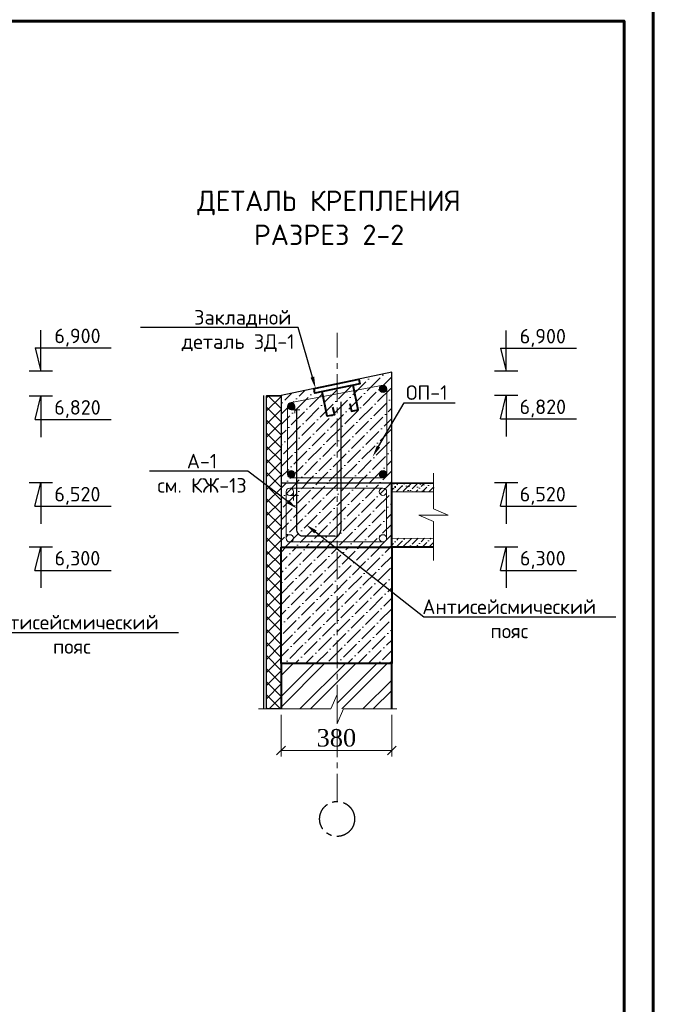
# Model space of a CAD drawing. Header units: millimetres. Extents: x 2063114 to 14983986, y -126020516 to 213791.
# Tile 257 of 656: x 2368918 to 2379792, y -1218382 to -1201478. Entities that reach past the tile are written whole.
import ezdxf
from ezdxf import colors
from ezdxf.entities.mleader import LeaderData, LeaderLine
from ezdxf.math import Vec2, Vec3

# ---------------------------------------------------------------- set-up
doc = ezdxf.new("R2010")
doc.units = ezdxf.units.MM
doc.linetypes.add('осевая', pattern=[50.8, 31.75, -6.35, 6.35, -6.35])
doc.layers.get('Defpoints').update_dxf_attribs({"color": 6, "lineweight": 35})
for name, color, linetype, lineweight in [('.', 7, 'Continuous', 15), ('_0', 7, 'Continuous', 20), ('Wall', 16, 'Continuous', 40), ('Линия', 250, 'Continuous', 20), ('Сплошная толстая', 7, 'Continuous', 40), ('ТАБЛИЦА', 242, 'Continuous', 50)]:
    doc.layers.add(name, color=color, linetype=linetype, lineweight=lineweight)
doc.layers.add('_print', color=6, linetype='Continuous', lineweight=60, plot=False)
for name, color, linetype in [('A-HATCH-WALL', 7, 'Continuous'), ('OS', 1, 'Continuous'), ('осевая', 1, 'осевая'), ('Размеры', 28, 'Continuous')]:
    doc.layers.add(name, color=color, linetype=linetype)
doc.layers.add('PDF _wall-380', color=7, linetype='Continuous', true_color=0xb88a5c)
doc.styles.add('ISO', font='times.ttf')
doc.styles.add('ISO_1.0', font='isocpeur.ttf')
doc.styles.add('Times New Roman', font='times.ttf')
doc.dimstyles.new('Миржалол100', dxfattribs={"dimtxt": 300, "dimasz": 150, "dimexe": 100, "dimexo": 100, "dimgap": 63, "dimtad": 1, "dimdec": 0, "dimtxsty": 'Times New Roman', "dimblk": 'OBLIQUE', "dimcen": 100, "dimclrd": 256, "dimclre": 256, "dimclrt": 256, "dimadec": 0, "dimazin": 0, "dimtfac": 1, "dimtdec": 0, "dimtmove": 1, "dimatfit": 3, "dimfxl": 800, "dimlwd": 13, "dimlwe": 13, "dimarcsym": 0})

# ---------------------------------------------------------------- blocks, each defined once
blk = doc.blocks.new('_Oblique')
at = {"color": 0, "linetype": 'ByBlock', "lineweight": -2}
blk.add_line((-0.5, -0.5), (0.5, 0.5), dxfattribs=at)
blk = doc.blocks.new('*D578')
at = {"layer": 'Defpoints', "color": 0, "lineweight": 30, "ltscale": 100, "transparency": 16777216}
for p in [(2373403, -1213312), (2375303, -1213312), (2375303, -1214025)]:
    blk.add_point(p, dxfattribs=at)
at = {"layer": 'Размеры', "linetype": 'Continuous', "lineweight": 13, "ltscale": 100, "transparency": 16777216}
for p, q in [((2373403, -1213412), (2373403, -1214125)), ((2375303, -1213412), (2375303, -1214125)), ((2373403, -1214025), (2375303, -1214025))]:
    blk.add_line(p, q, dxfattribs=at)
at = {"layer": 'Размеры', "lineweight": 13, "ltscale": 100, "transparency": 16777216, "xscale": 150, "yscale": 150, "zscale": 150, "rotation": 180}
blk.add_blockref('_Oblique', (2373403, -1214025), dxfattribs=at)
at = {"layer": 'Размеры', "lineweight": 13, "ltscale": 100, "transparency": 16777216, "xscale": 150, "yscale": 150, "zscale": 150}
blk.add_blockref('_Oblique', (2375303, -1214025), dxfattribs=at)
at = {"layer": 'Размеры', "lineweight": 0, "ltscale": 100, "transparency": 16777216, "insert": (2374353, -1213809), "char_height": 300, "attachment_point": 5, "style": 'Times New Roman'}
blk.add_mtext('380', dxfattribs=at)
blk = doc.blocks.new('*U1590')
at = {"color": 0, "ltscale": 25}
blk.add_lwpolyline([(-59400, 42000), (0, 42000), (0, 0), (-59400, 0)], close=True, dxfattribs=at)
at = {"color": 0, "lineweight": 60, "ltscale": 25}
blk.add_lwpolyline([(-57400, 41500), (-500, 41500), (-500, 500), (-57400, 500)], close=True, dxfattribs=at)

msp = doc.modelspace()

# ---------------------------------------------------------------- hatches: boundary and pattern name
at = {"layer": '.', "true_color": 0x8f8f8f}
h = msp.add_hatch(dxfattribs=at)
h.set_pattern_fill('ANSI36', color=252, scale=40)
h.set_pattern_definition([(45, (121577.81, -776598.46), (67.351921, 246.957043), [317.5, -63.5, 0, -63.5])])
h.paths.add_polyline_path([(2374754.89887, -1207729.41266), (2373985.26403, -1207888.84664), (2373969.57472, -1207813.1097), (2373404.14066, -1207932.1488), (2373398.84983, -1209435.7298), (2375298.85097, -1209435.7298), (2375304.1351, -1207532.1488), (2374738.95201, -1207652.43248)])
h = msp.add_hatch(dxfattribs=at)
h.set_pattern_fill('ANSI36', color=252, scale=40)
h.set_pattern_definition([(45, (121594.66, -776594.89), (67.351921, 246.957043), [317.5, -63.5, 0, -63.5])])
h.paths.add_polyline_path([(2375302.96794, -1209432.5173), (2373402.96262, -1209432.15661), (2373402.96262, -1210532.15661), (2375302.96794, -1210532.5173)])
h = msp.add_hatch(dxfattribs=at)
h.set_pattern_fill('ANSI36', color=252, scale=40)
h.set_pattern_definition([(45, (-6518584.95, 2821420.03), (67.3519209, 246.9570433), [317.5, -63.5, 0, -63.5])])
h.paths.add_polyline_path([(2373402.96602, -1212532.15661), (2375302.96432, -1212532.15661), (2375302.96092, -1210532.15661), (2373402.96262, -1210532.15661)])
at = {"lineweight": 9, "ltscale": 150}
h = msp.add_hatch(dxfattribs=at)
h.set_pattern_fill('AR-CONC', color=256, scale=2)
h.set_pattern_definition([(50, (2360455.52, -1006772.67), (364.36934, -31.87817), [38.1, -419.1]), (355, (2360455.52, -1006772.67), (-70.48684, 382.1137), [30.48, -335.2812]), (100.45144, (2360485.9, -1006775.33), (293.8825, 350.2355), [32.38, -356.1805]), (46.1842, (2360455.52, -1006671.07), (542.1581, -84.0847), [57.15, -628.65]), (96.63556, (2360500.7, -1006678.1), (474.8083, 494.8522), [48.57, -534.2712]), (351.18415, (2360455.5, -1006671.07), (474.8083, 494.8522), [45.72, -502.9195]), (21, (2360506.32, -1006696.47), (303.2288, -204.5304), [38.1, -419.1]), (326, (2360506.32, -1006696.47), (123.60406, 368.3759), [30.48, -335.28]), (71.45144, (2360531.6, -1006713.5), (426.83284, 163.84554), [32.38, -356.1799]), (37.5, (2360455.52, -1006772.67), (6.17721, 169.11008), [0, -331.216, 0, -340.36, 0, -336.55]), (7.5, (2360455.52, -1006772.67), (133.63933, 200.36115), [0, -194.056, 0, -323.596, 0, -128.27]), (327.5, (2360342.24, -1006772.67), (271.18119, -11.45749), [0, -127, 0, -396.24, 0, -525.78]), (317.5, (2360291.44, -1006772.67), (296.25836, 50.85298), [0, -165.1, 0, -263.144, 0, -373.38])])
edge = h.paths.add_edge_path()
edge.add_line((2375302.96794, -1209432.1488), (2375302.96794, -1209584.6488))
edge.add_line((2375302.96794, -1209584.6488), (2376095.4001, -1209584.6488))
edge.add_line((2376095.4001, -1209584.6488), (2376095.4001, -1209432.1488))
edge.add_line((2376095.4001, -1209432.1488), (2374702.96262, -1209432.1488))
h = msp.add_hatch(dxfattribs=at)
h.set_pattern_fill('ANSI36', color=256, scale=25)
h.set_pattern_definition([(45, (1533755.4, -1409568.35), (42.0949506, 154.348152), [198.4375, -39.6875, 0, -39.6875])])
edge = h.paths.add_edge_path()
edge.add_line((2376003.18587, -1209432.1488), (2374702.96262, -1209432.1488))
edge.add_line((2375302.96794, -1209432.1488), (2375302.96794, -1209584.6488))
edge.add_line((2375302.96794, -1209584.6488), (2376019.51572, -1209584.6488))
edge.add_line((2376019.51572, -1209584.6488), (2376019.51572, -1209432.1488))
h = msp.add_hatch(dxfattribs=at)
h.set_pattern_fill('ANSI36', color=256, scale=25)
h.set_pattern_definition([(45, (1533755.4, -1410518.37), (42.0949506, 154.348152), [198.4375, -39.6875, 0, -39.6875])])
edge = h.paths.add_edge_path()
edge.add_line((2376003.18587, -1210382.16442), (2374702.96262, -1210382.16442))
edge.add_line((2375302.96794, -1210382.16442), (2375302.96794, -1210534.66442))
edge.add_line((2375302.96794, -1210534.66442), (2376019.51572, -1210534.66442))
edge.add_line((2376019.51572, -1210534.66442), (2376019.51572, -1210382.16442))
at = {"layer": '_0', "linetype": 'ByBlock', "lineweight": 15}
for points in [[(2375090.7393, -1207815.0739, -1), (2375216.24556, -1207815.0739, -1)], [(2373640.66799, -1208113.93623, 1), (2373515.16173, -1208113.93623, 1)], [(2373640.66799, -1209282.13883, -1), (2373515.16173, -1209282.13883, -1)], [(2375090.7393, -1209282.13883, 1), (2375216.24556, -1209282.13883, 1)]]:
    msp.add_hatch(color=0, dxfattribs=at).paths.add_polyline_path(points)
at = {"layer": 'A-HATCH-WALL', "lineweight": 13}
h = msp.add_hatch(dxfattribs=at)
h.set_pattern_fill('ANSI37', color=34, scale=50)
h.set_pattern_definition([(45, (-6523329.18, -1174263.06), (-112.2532015, 112.2532015), []), (135, (-6523329.18, -1174263.06), (-112.2532015, -112.2532015), [])])
h.paths.add_polyline_path([(2373402.96338, -1207932.14379), (2373153.34613, -1207932.1538), (2373152.96262, -1213311.70348), (2373402.57794, -1213311.70348)])
at = {"layer": 'PDF _wall-380'}
h = msp.add_hatch(dxfattribs=at)
h.set_pattern_fill('ANSI32', color=256, scale=40)
h.set_pattern_definition([(45, (57792.4, -1285620.7), (-269.407684, 269.407684), []), (45, (57972, -1285620.7), (-269.407684, 269.407684), [])])
h.paths.add_polyline_path([(2374365.70365, -1212532.15661), (2373402.96261, -1212532.15661), (2373402.96261, -1213311.70348), (2374258.72152, -1213311.70348), (2374365.70365, -1213061.70348)])
h.paths.add_polyline_path([(2375302.96262, -1213311.70348), (2375302.96262, -1212532.15661), (2374365.70365, -1212532.15661), (2374365.70365, -1213311.70348)])

# ---------------------------------------------------------------- linework, layer by layer
at = {"ltscale": 0.001}
for p, q in [((2369281.70256, -1207510.25583), (2369281.70256, -1206810.25583)), ((2377268.27475, -1207515.16099), (2377268.27475, -1206815.16099)), ((2369181.70255, -1207110.25583), (2370486.43804, -1207110.25583)), ((2369181.70255, -1207110.25583), (2369281.70256, -1207510.25583)), ((2377168.27475, -1207115.16099), (2378473.01023, -1207115.16099)), ((2377168.27475, -1207115.16099), (2377268.27475, -1207515.16099)), ((2377168.27475, -1208332.1488), (2377268.27475, -1207932.1488)), ((2377268.27475, -1207932.1488), (2377268.27475, -1208632.1488)), ((2369181.69954, -1208342.72174), (2369281.69954, -1207942.72174)), ((2369281.69954, -1207942.72174), (2369281.69954, -1208642.72174)), ((2369181.69954, -1208342.72174), (2370486.43503, -1208342.72174)), ((2377168.27475, -1208332.1488), (2378473.01023, -1208332.1488)), ((2369180.52926, -1209832.1488), (2369280.52926, -1209432.1488)), ((2369280.52926, -1209432.1488), (2369280.52926, -1210132.1488)), ((2377167.10446, -1209832.1488), (2377267.10446, -1209432.1488)), ((2377267.10446, -1209432.1488), (2377267.10446, -1210132.1488)), ((2369180.52926, -1209832.1488), (2370485.26475, -1209832.1488)), ((2377167.10446, -1209832.1488), (2378471.83995, -1209832.1488)), ((2369180.52926, -1210932.1488), (2369280.52926, -1210532.1488)), ((2369280.52926, -1210532.1488), (2369280.52926, -1211232.1488)), ((2377167.10446, -1210932.1488), (2377267.10446, -1210532.1488)), ((2377267.10446, -1210532.1488), (2377267.10446, -1211232.1488)), ((2369180.52926, -1210932.1488), (2370485.26475, -1210932.1488)), ((2377167.10446, -1210932.1488), (2378471.83995, -1210932.1488))]:
    msp.add_line(p, q, dxfattribs=at)
at = {"ltscale": 0.00075}
for p, q in [((2369481.70256, -1207510.25583), (2369081.70256, -1207510.25583)), ((2377468.27475, -1207515.16099), (2377068.27475, -1207515.16099)), ((2377468.27475, -1207932.1488), (2377068.27475, -1207932.1488)), ((2369481.69954, -1207942.72174), (2369081.69954, -1207942.72174)), ((2369480.52926, -1209432.1488), (2369080.52926, -1209432.1488)), ((2377467.10446, -1209432.1488), (2377067.10446, -1209432.1488)), ((2369480.52926, -1210532.1488), (2369080.52926, -1210532.1488)), ((2377467.10446, -1210532.1488), (2377067.10446, -1210532.1488))]:
    msp.add_line(p, q, dxfattribs=at)
at = {"color": 34, "lineweight": 30}
msp.add_lwpolyline([(2375304.1351, -1207532.1488), (2373404.14066, -1207932.1488), (2373402.96262, -1209432.16442), (2375302.96817, -1209432.14098)], close=True, dxfattribs=at)
at = {"ltscale": 100}
msp.add_lwpolyline([(2373153.34689, -1207937.4088), (2373402.96262, -1207937.3988), (2373402.57794, -1213311.70348), (2373152.96262, -1213311.70348), (2373153.34689, -1207937.4088)], dxfattribs=at)
at = {"layer": '_0', "color": 0, "linetype": 'ByBlock', "lineweight": 15}
for p, q in [((2373577.91486, -1208051.32837), (2375153.49243, -1207752.46603)), ((2375216.24556, -1207815.0739), (2375216.24556, -1209282.13883)), ((2373515.16783, -1208114.00887), (2373515.24896, -1209282.21146)), ((2373577.91486, -1208176.69405), (2373727.91486, -1208176.69405)), ((2373640.66799, -1208113.93623), (2373640.66799, -1208232.15095)), ((2373577.91486, -1209344.89195), (2375153.49243, -1209344.89195)), ((2373490.20949, -1209582.16442), (2373490.20949, -1210382.16442)), ((2375152.96794, -1209519.77512), (2373552.96262, -1209519.40661)), ((2373615.71574, -1209582.16442), (2373615.71574, -1209732.16442)), ((2375215.72107, -1209582.53293), (2375215.72107, -1210382.53293)), ((2375302.96794, -1209582.53293), (2376019.51572, -1209582.16442)), ((2373552.96262, -1209644.92223), (2373702.96262, -1209644.92223)), ((2375152.96794, -1210445.29074), (2373552.96262, -1210444.92223)), ((2375302.96794, -1210382.53293), (2376019.51572, -1210382.16442))]:
    msp.add_line(p, q, dxfattribs=at)
for centre in [(2375153.49243, -1207815.0739), (2373577.91486, -1208113.93623), (2373577.91486, -1209282.13883), (2375153.49243, -1209282.13883), (2373552.96262, -1209582.16442), (2375152.96794, -1209582.53293), (2373552.96262, -1210382.16442), (2375152.96794, -1210382.53293)]:
    msp.add_circle(centre, 62.75313, dxfattribs=at)
at = {"layer": '_print', "ltscale": 100}
msp.add_lwpolyline([(2379792.08613, -1243001.43901), (2320392.08613, -1243001.43901), (2320392.08613, -1201001.43901), (2379792.08613, -1201001.43901)], close=True, dxfattribs=at)
at = {"layer": 'OS', "linetype": 'осевая', "lineweight": 9, "ltscale": 15}
msp.add_line((2374365.70365, -1214899.7414), (2374365.70365, -1206853.80291), dxfattribs=at)
at = {"layer": 'Wall', "lineweight": 30}
msp.add_lwpolyline([(2373103.35169, -1207932.15033), (2373102.96262, -1213311.70348)], dxfattribs=at)
at = {"layer": 'Wall', "lineweight": 13}
msp.add_lwpolyline([(2373402.76878, -1213311.70348), (2373402.96262, -1207932.1477), (2373153.34689, -1207932.14989), (2373152.96262, -1213311.70348)], dxfattribs=at)
at = {"layer": 'Линия', "color": 0, "lineweight": 9, "ltscale": 0.3}
for points in [[(2376019.51572, -1210763.63317), (2376019.51572, -1210091.12536), (2375769.51572, -1209984.1488), (2376269.51572, -1209984.1488), (2376019.51572, -1209874.45348), (2376019.51572, -1209264.74255)], [(2373016.11344, -1213311.70348), (2374258.72152, -1213311.70348), (2374365.70365, -1213061.70348), (2374365.70365, -1213561.70348), (2374475.39479, -1213311.70348), (2375390.20046, -1213311.70348)]]:
    msp.add_lwpolyline(points, dxfattribs=at)
at = {"layer": 'осевая', "linetype": 'осевая', "ltscale": 15}
msp.add_circle((2374365.70365, -1215199.7414), 300, dxfattribs=at)
at = {"layer": 'Сплошная толстая', "ltscale": 0.008}
msp.add_lwpolyline([(2373969.31717, -1207811.86647), (2374738.95201, -1207652.43248), (2374754.89887, -1207729.41266), (2373985.26403, -1207888.84664)], close=True, dxfattribs=at)
for points in [[(2374586.35851, -1208069.9377), (2374612.70197, -1208197.10534), (2374726.64448, -1208173.50153), (2374639.59707, -1207753.29804)], [(2374284.82285, -1208132.40243), (2374318.69311, -1208259.57007), (2374197.2238, -1208283.17387), (2374110.17639, -1207862.97038)]]:
    msp.add_lwpolyline(points, dxfattribs=at)
at = {"layer": 'Сплошная толстая', "ltscale": 150}
for points in [[(2376019.51572, -1210532.1488), (2375302.96794, -1210532.5173), (2375302.96794, -1209432.5173), (2376019.51572, -1209432.1488)], [(2375302.96262, -1213311.70348), (2375302.96262, -1212532.1488), (2373402.96261, -1212532.15661), (2373402.96261, -1213311.70348)]]:
    msp.add_lwpolyline(points, dxfattribs=at)
msp.add_lwpolyline([(2373402.96262, -1210532.15661), (2375302.96262, -1210532.15661), (2375302.96262, -1212532.15661), (2373402.96262, -1212532.15661)], close=True, dxfattribs=at)
at = {"layer": 'ТАБЛИЦА', "color": 250, "lineweight": 30, "ltscale": 2}
msp.add_line((2374429.09532, -1208037.66519), (2374429.09532, -1210244.92223), dxfattribs=at)
msp.add_lwpolyline([(2374329.09532, -1210344.92223), (2373776.82967, -1210344.92223, -0.4142135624), (2373676.82967, -1210244.92223), (2373676.82967, -1208184.86613)], format="xyb", dxfattribs=at)
msp.add_arc((2374329.09532, -1210244.92223), 100, 270, 0, dxfattribs=at)

# ---------------------------------------------------------------- block references
msp.add_blockref('*U1590', (2379792.08613, -1243001.43901))

# ---------------------------------------------------------------- texts
at = {"insert": (2374227.50536, -1204880.6738), "char_height": 350, "width": 5918.5859112, "attachment_point": 5, "rotation": 0.014325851, "style": 'ISO'}
msp.add_mtext('{\\fISOCPEUR|b0|i0|c204|p34;ДЕТАЛЬ КРЕПЛЕНИЯ РАЗРЕЗ \\fISOCPEUR|b0|i0|c0|p34;2\\fISOCPEUR|b0|i0|c204|p34;-\\fISOCPEUR|b0|i0|c0|p34;2}', dxfattribs=at)
at = {"char_height": 250, "width": 715, "attachment_point": 5, "style": 'ISO'}
for s, insert in [('{\\fISOCPEUR|b0|i0|c204|p34;6,\\fISOCPEUR|b0|i0|c0|p34;90\\fISOCPEUR|b0|i0|c204|p34;0}', (2369909.83864, -1206936.39196)), ('{\\fISOCPEUR|b0|i0|c204|p34;6,\\fISOCPEUR|b0|i0|c0|p34;90\\fISOCPEUR|b0|i0|c204|p34;0}', (2377896.41083, -1206941.29711)), ('{\\fISOCPEUR|b0|i0|c204|p34;6,820}', (2369909.83562, -1208163.54987)), ('{\\fISOCPEUR|b0|i0|c204|p34;6,820}', (2377896.41083, -1208152.97692)), ('{\\fISOCPEUR|b0|i0|c204|p34;6,520}', (2369908.66534, -1209652.97692)), ('{\\fISOCPEUR|b0|i0|c204|p34;6,520}', (2377895.24054, -1209652.97692)), ('{\\fISOCPEUR|b0|i0|c204|p34;6,300}', (2369908.66534, -1210752.97692)), ('{\\fISOCPEUR|b0|i0|c204|p34;6,300}', (2377895.24054, -1210752.97692))]:
    msp.add_mtext(s, dxfattribs=dict(at, insert=insert))

# ---------------------------------------------------------------- dimensions: what is measured, and where the dimension line sits
at = {"layer": 'Размеры', "lineweight": 0, "ltscale": 100}
dim = msp.add_linear_dim(base=(2375302.96262, -1214024.53226), p1=(2373402.57794, -1213311.70348), p2=(2375302.96262, -1213311.70348), dimstyle='Миржалол100', override={"dimlfac": 0.2}, dxfattribs=at)
dim.commit()
dim.dimension.update_dxf_attribs({"geometry": '*D578', "text_midpoint": (2374352.77028, -1213808.93673)})

# ---------------------------------------------------------------- leaders
ml = msp.add_multileader_mtext('Standard')
ml.set_content('{\\fISOCPEUR|b0|i0|c238|p34;\\C0; \\fISOCPEUR|b0|i0|c204|p34;Закладной деталь ЗД-1  \\fISOCPEUR|b0|i0|c238|p34;  }', color=256, style='ISO_1.0')
ml.set_leader_properties(color=256, linetype='ByLayer', lineweight=-1)
ml.build(insert=Vec2(0, 0))
ml.multileader.update_dxf_attribs({"text_left_attachment_type": 6, "text_right_attachment_type": 6, "dogleg_length": 0.36, "arrow_head_size": 200})
ctx = ml.context
ctx.base_point, ctx.char_height, ctx.arrow_head_size, ctx.landing_gap_size, ctx.plane_origin = Vec3(2371637.19442, -1206763.60619), 250, 200, 60.75, Vec3(2387060.15779, -1202679.37151)
ctx.left_attachment, ctx.right_attachment, ctx.text_align_type = 6, 6, 1
notes = []
notes.append((ctx, [(0, (1, 1, 0), (2373699.16305, -1206763.60619), (-1, 0), 2.96863, [(0, [(2373995.201, -1207806.5045)], 0, [])])]))
ctx.mtext.insert, ctx.mtext.width, ctx.mtext.defined_height, ctx.mtext.alignment, ctx.mtext.flow_direction = Vec3(2372666.69442, -1206463.60619), 2618.2128814, 684.15412, 2, 5
ml = msp.add_multileader_mtext('Standard')
ml.set_content('{\\C0;ОП-1}', color=256, style='ISO_1.0')
ml.set_leader_properties(color=256, linetype='ByLayer', lineweight=-1)
ml.build(insert=Vec2(0, 0))
ml.multileader.update_dxf_attribs({"text_left_attachment_type": 6, "text_right_attachment_type": 6, "dogleg_length": 0.36, "arrow_head_size": 200})
ctx = ml.context
ctx.base_point, ctx.char_height, ctx.arrow_head_size, ctx.landing_gap_size, ctx.plane_origin = Vec3(2375518.32265, -1208055.4228), 250, 200, 60.75, Vec3(2381073.35507, -1202918.2607)
ctx.left_attachment, ctx.right_attachment, ctx.text_align_type = 6, 6, 1
notes.append((ctx, [(1, (1, 1, 0), (2375515.35402, -1208055.4228), (1, 0), 2.96863, [(0, [(2374975.6216, -1208979.34524)], 0, [])])]))
ctx.mtext.insert, ctx.mtext.width, ctx.mtext.defined_height, ctx.mtext.alignment, ctx.mtext.flow_direction = Vec3(2375904.07265, -1207755.4228), 1270.4467216, 125, 2, 5
ml = msp.add_multileader_mtext('Standard')
ml.set_content('\\A1;А-1\\Pсм. КЖ-13', color=256, style='ISO_1.0')
ml.set_leader_properties(color=256, linetype='ByLayer', lineweight=-1)
ml.build(insert=Vec2(0, 0))
ml.multileader.update_dxf_attribs({"text_left_attachment_type": 6, "text_right_attachment_type": 6, "dogleg_length": 0.36, "arrow_head_size": 200})
ctx = ml.context
ctx.base_point, ctx.char_height, ctx.arrow_head_size, ctx.landing_gap_size, ctx.plane_origin = Vec3(2371261.58572, -1209231.32881), 250, 200, 60.75, Vec3(2381095.69119, -1206474.19982)
ctx.left_attachment, ctx.right_attachment, ctx.text_align_type = 6, 6, 1
notes.append((ctx, [(0, (1, 1, 0), (2372836.05435, -1209231.32881), (-1, 0), 2.96863, [(1, [(2373676.82967, -1209871.35713)], 0, [])])]))
ctx.mtext.insert, ctx.mtext.width, ctx.mtext.defined_height, ctx.mtext.alignment, ctx.mtext.flow_direction = Vec3(2372047.33572, -1208931.32881), 1750.1008836, 1083.45969, 2, 5
ml = msp.add_multileader_mtext('Standard')
ml.set_content('\\A1;Антисейсмический\\Pпояс', color=256, style='ISO_1.0')
ml.set_leader_properties(color=256, linetype='ByLayer', lineweight=-1)
ml.build(insert=Vec2(0, 0))
ml.multileader.update_dxf_attribs({"text_left_attachment_type": 6, "text_right_attachment_type": 6, "dogleg_length": 0.36, "arrow_head_size": 200})
ctx = ml.context
ctx.base_point, ctx.char_height, ctx.arrow_head_size, ctx.landing_gap_size, ctx.plane_origin = Vec3(2368350.39656, -1211997.20336), 250, 200, 60.75, Vec3(2373121.58733, -1207383.72692)
ctx.left_attachment, ctx.right_attachment, ctx.text_align_type = 6, 6, 1
notes.append((ctx, [(1, (1, 1, 0), (2368287.22538, -1211997.20336), (1, 0), 63.17118, [(0, [(2366629.14054, -1210149.50596)], 0, [])])]))
ctx.mtext.insert, ctx.mtext.width, ctx.mtext.alignment, ctx.mtext.flow_direction = Vec3(2369811.14656, -1211697.20336), 3372.6670083, 2, 5
ml = msp.add_multileader_mtext('Standard')
ml.set_content('\\A1;Антисейсмический\\Pпояс', color=256, style='ISO_1.0')
ml.set_leader_properties(color=256, linetype='ByLayer', lineweight=-1)
ml.build(insert=Vec2(0, 0))
ml.multileader.update_dxf_attribs({"text_left_attachment_type": 6, "text_right_attachment_type": 6, "dogleg_length": 0.36, "arrow_head_size": 200})
ctx = ml.context
ctx.base_point, ctx.char_height, ctx.arrow_head_size, ctx.landing_gap_size, ctx.plane_origin = Vec3(2375858.5753, -1211731.13544), 250, 200, 60.75, Vec3(2381108.16253, -1207383.72692)
ctx.left_attachment, ctx.right_attachment, ctx.text_align_type = 6, 6, 1
notes.append((ctx, [(1, (1, 1, 0), (2375855.60667, -1211731.13544), (1, 0), 2.96863, [(0, [(2373835.72614, -1210149.50596)], 0, [])])]))
ctx.mtext.insert, ctx.mtext.width, ctx.mtext.alignment, ctx.mtext.flow_direction = Vec3(2377319.3253, -1211431.13544), 3372.6670083, 2, 5
for ctx, leaders in notes:
    for number, flags, end, landing, length, lines in leaders:
        leader = LeaderData()
        leader.index, (leader.has_last_leader_line, leader.has_dogleg_vector, leader.attachment_direction) = number, flags
        leader.last_leader_point, leader.dogleg_vector, leader.dogleg_length = Vec3(end), Vec3(landing), length
        for number, points, colour, breaks in lines:
            line = LeaderLine()
            line.index, line.vertices, line.color, line.breaks = number, Vec3.list(points), colors.encode_raw_color(colour), breaks
            leader.lines.append(line)
        ctx.leaders.append(leader)

doc.saveas('drawing.dxf')
